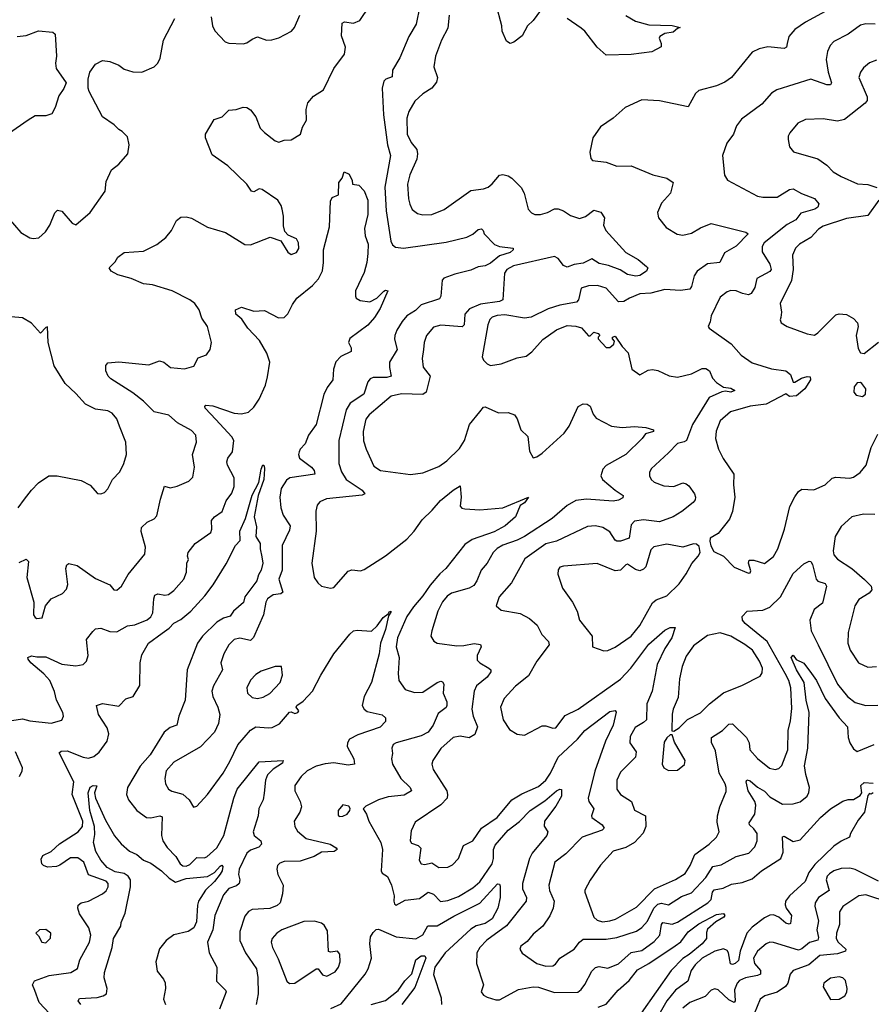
# Model space of a CAD drawing. Extents: x 1468344 to 1613994, y 525695 to 643861.
# Tile 372 of 427: x 1573629 to 1578415, y 620646 to 626179. Entities that reach past the tile are written whole.
import ezdxf

# ---------------------------------------------------------------- set-up
doc = ezdxf.new("R2010")
doc.units = 0

msp = doc.modelspace()

# ---------------------------------------------------------------- linework, layer by layer
at = {"layer": '0CON10XD'}
for points in [[(1573625, 623129.4), (1573665, 623147.5), (1573677.5, 623135), (1573669.1, 623045), (1573708.5, 622905), (1573706, 622835), (1573715, 622818.8), (1573725, 622814), (1573755, 622817.5), (1573774, 622885), (1573806, 622925), (1573869.2, 622955), (1573891.9, 622978.1), (1573899.2, 623005), (1573887.8, 623095), (1573894.5, 623115.5), (1573905, 623122.5), (1573951.5, 623111.5), (1574055, 623038.6), (1574135, 623003.8), (1574157.5, 622975), (1574175, 622973.8), (1574201.2, 622995), (1574238.1, 623061.9), (1574331.4, 623175), (1574336.5, 623215), (1574312.1, 623302.1), (1574313.6, 623325), (1574345, 623354.4), (1574385.4, 623374.6), (1574398.8, 623391.2), (1574420, 623485), (1574441.9, 623558.1), (1574475, 623548.6), (1574513.3, 623556.7), (1574578.8, 623585), (1574602.4, 623607.6), (1574610.5, 623665), (1574600.4, 623735), (1574622.2, 623805), (1574619.2, 623845), (1574595, 623870), (1574515, 623914.3), (1574467.3, 623957.3), (1574384.6, 623974.6), (1574324.5, 624035), (1574265, 624081.8), (1574141.2, 624161.2), (1574125.9, 624175.9), (1574112, 624205), (1574112, 624235), (1574125, 624251.2), (1574185, 624256.7), (1574355, 624239.4), (1574415, 624262.7), (1574438, 624255), (1574476.7, 624225), (1574555, 624216.5), (1574607.3, 624232.7), (1574632.1, 624277.9), (1574678.8, 624295), (1574698.8, 624325), (1574706, 624365), (1574684, 624455), (1574651.9, 624501.9), (1574638.2, 624548.2), (1574613.1, 624585), (1574585.7, 624605), (1574485, 624655.4), (1574375, 624689.6), (1574325, 624695.4), (1574255, 624724.5), (1574180, 624745), (1574143.3, 624765), (1574132.5, 624785), (1574165, 624817.5), (1574180, 624845), (1574215, 624871.2), (1574325, 624878), (1574400, 624915), (1574450, 624955), (1574481.9, 624995), (1574509.7, 625050.3), (1574535, 625070), (1574565, 625072), (1574595, 625063.8), (1574685, 625013.3), (1574785, 624984), (1574863.8, 624935), (1574895, 624916.2), (1574925, 624913.8), (1575036.1, 624956.1), (1575096.4, 624936.4), (1575135, 624873.3), (1575155, 624860), (1575185, 624870.8), (1575197.6, 624892.4), (1575195.5, 624925), (1575185, 624948), (1575137.7, 624967.7), (1575118.3, 624988.3), (1575110.5, 625020.5), (1575112, 625075), (1575104, 625114), (1575098.8, 625135), (1575078.8, 625165), (1574991.2, 625225), (1574975, 625227.8), (1574945, 625210.9), (1574930.8, 625215), (1574905.8, 625255), (1574798, 625358), (1574709.7, 625419.7), (1574672.5, 625515), (1574672.5, 625535), (1574722.5, 625617.5), (1574767.1, 625632.9), (1574805, 625670), (1574845, 625674), (1574885, 625688), (1574905, 625686.2), (1574925, 625673.3), (1574955, 625632.5), (1574980.3, 625570.3), (1575005, 625546), (1575065, 625498.8), (1575085, 625491.2), (1575115, 625502), (1575155, 625503.8), (1575206.2, 625535), (1575218.8, 625575), (1575240, 625615), (1575238.1, 625675), (1575248.7, 625711.3), (1575279.8, 625750.2), (1575336.5, 625785), (1575395, 625904.4), (1575454.7, 625985), (1575460.3, 626025), (1575437.5, 626087.5), (1575441.2, 626158.8), (1575455, 626167.9), (1575505, 626158.7), (1575540.4, 626175), (1575595.3, 626254.7)], [(1575876.9, 626255), (1575856.9, 626153.1), (1575816.5, 626085), (1575764.7, 625965.3), (1575723.7, 625896.3), (1575722.3, 625857.7), (1575685.6, 625844.4), (1575675, 625833.3), (1575665.4, 625794.6), (1575672.9, 625645), (1575695.4, 625475), (1575713.1, 625415), (1575681.7, 625238.3), (1575689.1, 625105), (1575713.8, 624935), (1575723.3, 624913.3), (1575741.5, 624901.5), (1575785, 624894.6), (1576025, 624929.2), (1576142.3, 624957.7), (1576176.2, 624973.8), (1576205, 624999.4), (1576225, 625004), (1576234, 624995), (1576239.4, 624975), (1576297.1, 624915), (1576325, 624904.6), (1576402.5, 624895), (1576401.4, 624885), (1576385, 624870.4), (1576325, 624851.2), (1576275, 624810.8), (1576245, 624795.7), (1576205, 624789.4), (1576165, 624770.9), (1576075, 624749.4), (1576012.8, 624727.2), (1576002.4, 624715), (1575995.3, 624624.7), (1575988.9, 624611.1), (1575885, 624576.4), (1575853.6, 624545), (1575805, 624515.5), (1575777.4, 624482.6), (1575747.8, 624435), (1575736.7, 624405), (1575735.6, 624384.4), (1575750.4, 624325), (1575707.3, 624255), (1575706.2, 624225), (1575715.8, 624175), (1575691.6, 624168.4), (1575615, 624169.1), (1575598.6, 624161.4), (1575585, 624143.8), (1575562.7, 624075), (1575486.2, 624023.8), (1575463.2, 623986.8), (1575422, 623815), (1575422.9, 623685), (1575438.2, 623638.2), (1575464.5, 623595), (1575554.4, 623535), (1575569.2, 623515), (1575553, 623507), (1575353.7, 623486.4), (1575315, 623470), (1575299.8, 623450.2), (1575293.1, 623416.9), (1575294.1, 623305), (1575270.8, 623125), (1575283.8, 623043.8), (1575303.6, 623013.6), (1575325.6, 622995.6), (1575375, 622984), (1575395, 622988.8), (1575475, 623080.8), (1575495, 623087.5), (1575545, 623082.5), (1575565, 623089.2), (1575685, 623165.6), (1575805, 623258.9), (1575846.5, 623305), (1575891.1, 623368.9), (1575946.7, 623423.3), (1575992.9, 623477.1), (1576065, 623535.7), (1576105, 623560), (1576109.5, 623495), (1576104.3, 623445), (1576114.5, 623434.5), (1576130.7, 623430.7), (1576215, 623423.8), (1576345, 623435.4), (1576487.5, 623495), (1576465.4, 623464.6), (1576441.1, 623448.9), (1576415.7, 623385), (1576358.1, 623335), (1576295, 623301.1), (1576171.9, 623258.1), (1576131.2, 623228.8), (1576023.5, 623095), (1575989.6, 623065), (1575935, 623000.4), (1575895, 622940.7), (1575841.5, 622878.5), (1575804.8, 622825.2), (1575751.4, 622705), (1575745.3, 622655.3), (1575762, 622595), (1575755.6, 622505), (1575759.4, 622465), (1575795, 622414.2), (1575848.3, 622398.3), (1575895, 622400), (1575975, 622454.5), (1575995, 622461.9), (1576005, 622457.5), (1576012.9, 622445), (1576009.4, 622395), (1576029.5, 622345), (1576030, 622325), (1576025, 622314.2), (1575980.9, 622279.1), (1575951.8, 622215), (1575925, 622174.7), (1575885, 622155.2), (1575745, 622115.3), (1575728.6, 622105), (1575721.1, 622085), (1575724.4, 622055), (1575718.9, 622025), (1575724.6, 621994.6), (1575770, 621915), (1575822.5, 621865), (1575830, 621845), (1575789.4, 621820.6), (1575699.3, 621810.7)], [(1578245.3, 626274.7), (1578044.3, 626165.7), (1577985, 626124.4), (1577951.9, 626085), (1577942.9, 626045), (1577938.8, 626025), (1577925, 626017.5), (1577834.2, 626025.8), (1577784.3, 626015.7), (1577745, 625996), (1577628.8, 625855), (1577592.1, 625827.9), (1577545, 625807.1), (1577445, 625781.4), (1577427.8, 625765), (1577385, 625690), (1577225, 625722.9), (1577125, 625728.1), (1577031.2, 625685), (1576963.8, 625625), (1576893.4, 625576.6), (1576850, 625515), (1576833.8, 625435), (1576838.8, 625398.8), (1576847.3, 625387.3), (1576925, 625378.5), (1576985, 625355.6), (1577065, 625357.1), (1577187.4, 625307.4), (1577265, 625289.4), (1577301.2, 625265), (1577285.6, 625205), (1577235, 625148), (1577214.2, 625095), (1577218.8, 625065), (1577261.9, 625011.9), (1577324.6, 624974.6), (1577355, 624968.9), (1577405, 624979.1), (1577455, 625009.6), (1577515, 625034.4), (1577710, 624985), (1577722.5, 624975), (1577655, 624905.8), (1577590.2, 624869.8), (1577564.5, 624815.5), (1577495, 624807.1), (1577435.4, 624765), (1577419.9, 624740.1), (1577405, 624678.8), (1577394.7, 624665.3), (1577342.8, 624657.2), (1577255, 624662.4), (1577175, 624641.6), (1577115, 624638.7), (1577055.8, 624615), (1577025, 624595.6), (1576995, 624594), (1576925, 624670.5), (1576875.3, 624685.3), (1576825, 624682.5), (1576785, 624670), (1576769.1, 624605), (1576759, 624591), (1576664.8, 624575.2), (1576598, 624555), (1576503.3, 624506.7), (1576465, 624502.5), (1576355, 624521.1), (1576312.7, 624517.3), (1576285, 624507.9), (1576271.9, 624495), (1576260, 624465), (1576228.8, 624285), (1576236.2, 624265), (1576256.2, 624245), (1576275, 624236), (1576335, 624245.7), (1576425, 624279.2), (1576475, 624288), (1576507, 624313), (1576568.8, 624381.2), (1576645, 624436.7), (1576705, 624461.2), (1576754.1, 624455.9), (1576786.8, 624446.8), (1576825, 624403.3), (1576835, 624402.5), (1576855, 624422.5), (1576880, 624415), (1576890, 624405), (1576880, 624395), (1576880, 624385), (1576925, 624336.7), (1576945, 624336.7), (1576967.5, 624355), (1576971.7, 624371.7), (1576960, 624385), (1576960, 624395), (1576975, 624400), (1577015, 624342.5), (1577047.7, 624307.7), (1577070, 624215), (1577115, 624183.3), (1577161.3, 624208.7), (1577185, 624213.3), (1577215, 624206.9), (1577278.3, 624178.3), (1577325, 624170.9), (1577405, 624189.4), (1577465, 624219.2), (1577485, 624219.2), (1577506.5, 624205), (1577522.1, 624165), (1577545, 624140.4), (1577585, 624113.3), (1577625, 624107.5), (1577647.5, 624095), (1577625, 624086.7), (1577595, 624091.2), (1577575, 624087.5), (1577504.4, 624055.6), (1577410.9, 623905), (1577376.5, 623815), (1577363.9, 623806.1), (1577325, 623798.1), (1577274.7, 623745.3), (1577177.5, 623655), (1577167.5, 623635), (1577167.5, 623615), (1577178, 623595), (1577195, 623580), (1577248.8, 623558.8), (1577305, 623555.8), (1577355, 623576.9), (1577375, 623571.5), (1577389.6, 623559.6), (1577420.4, 623515), (1577427.1, 623495), (1577425, 623480), (1577414.4, 623465), (1577349.5, 623415), (1577300.6, 623385), (1577225, 623356.8), (1577135, 623368.2), (1577085, 623361.1), (1577065, 623340), (1577053.9, 623266.1), (1577005, 623248.2), (1576985, 623248.5), (1576975.7, 623255), (1576945, 623301.1), (1576906, 623326), (1576865, 623334.5), (1576819.3, 623330.7), (1576645, 623249.3), (1576586.5, 623233.5), (1576468.3, 623148.3), (1576392.2, 623015), (1576324.4, 622935), (1576306.7, 622885), (1576335, 622860), (1576441.7, 622841.7), (1576494.5, 622814.5), (1576536.3, 622776.3), (1576564, 622724), (1576600, 622685), (1576604.4, 622665), (1576534.6, 622575), (1576489.2, 622490.8), (1576415, 622434.4), (1576352.5, 622365), (1576330.8, 622315), (1576346.2, 622245), (1576380.9, 622190.9), (1576425, 622163.3), (1576465, 622157.5), (1576565, 622211.4), (1576585, 622211.5), (1576625, 622196.6), (1576641.2, 622198.8), (1576695, 622268.6), (1576768.1, 622305), (1577005, 622472.3), (1577063.9, 622535), (1577165, 622670), (1577255, 622748.6), (1577285, 622764), (1577313, 622763), (1577293.3, 622705), (1577254.6, 622645), (1577212.1, 622555), (1577184.2, 622405), (1577153.5, 622335), (1577150.9, 622245), (1577135, 622229.1), (1577088, 622202), (1577059.1, 622150.9), (1577057.1, 622115), (1577092.7, 622065), (1577089.2, 622035), (1577005, 621950.6), (1576984.6, 621905), (1576984.7, 621854.7), (1577005.6, 621825), (1577068.1, 621785), (1577085, 621737.5), (1577145.3, 621705.3), (1577148, 621645), (1577133.2, 621606.8), (1577084.4, 621555), (1577035, 621527.5), (1576963.9, 621506.1), (1576893.2, 621426.8), (1576835, 621344), (1576805, 621286.2), (1576804.6, 621275), (1576855.6, 621135), (1576875, 621118.2), (1576905, 621109.7), (1576946.1, 621113.9), (1576977.5, 621125), (1577095, 621191.8), (1577196.3, 621293.7), (1577315, 621347.9), (1577368.8, 621381.2), (1577397.9, 621425), (1577423.1, 621486.9), (1577503.9, 621546.1), (1577544.5, 621585), (1577560, 621615), (1577548.6, 621668.6), (1577550, 621705), (1577563.9, 621756.1), (1577598.9, 621841.1), (1577599.5, 621865), (1577594.5, 621885), (1577560, 621945), (1577539.5, 622069.5), (1577517, 622117), (1577517.8, 622145), (1577579.1, 622185), (1577615, 622219.4), (1577635, 622222.5), (1577714.5, 622145), (1577727.8, 622115), (1577732.2, 622075), (1577775, 622026.5), (1577842.8, 621972.8), (1577875, 621965.7), (1577895, 621970), (1577912.4, 621987.6), (1577945.4, 622075), (1577948.5, 622185), (1577961.7, 622238.3), (1577967.7, 622307.7), (1577962.6, 622425), (1577951.1, 622465), (1577930.9, 622505), (1577829, 622685), (1577705.5, 622785), (1577691.5, 622805), (1577689.2, 622825), (1577716.7, 622855), (1577805, 622861.5), (1577845, 622877.8), (1577905, 622935.6), (1577975, 623066.7), (1578035, 623122), (1578065, 623136.7), (1578075, 623133.3), (1578085, 623116.7), (1578104.6, 623034.6), (1578115, 623024.4), (1578155, 623010.6), (1578163.3, 622995), (1578140.4, 622899.6), (1578094.5, 622865), (1578069.6, 622805), (1578076.2, 622745), (1578116.8, 622665), (1578225.4, 622445), (1578281.5, 622375), (1578325, 622342.7), (1578385, 622324.5), (1578452.6, 622327.4)], [(1576555, 626231.2), (1576514, 626175), (1576482, 626145), (1576451.9, 626088.1), (1576405, 626052.5), (1576385, 626045.8), (1576365, 626059.2), (1576340.9, 626115), (1576337.9, 626145), (1576306.2, 626265)], [(1573564, 625065), (1573635, 624983.8), (1573685, 624953.3), (1573705, 624950), (1573735.9, 624954.1), (1573773.9, 624986.1), (1573798.8, 625025), (1573825.8, 625094.2), (1573840.5, 625109.5), (1573865, 625103.8), (1573923.3, 625035), (1573945, 625026.7), (1574024.1, 625095.9), (1574110, 625215), (1574115, 625270), (1574143.9, 625336.1), (1574185, 625366.7), (1574236.2, 625425), (1574243.3, 625475), (1574235, 625520), (1574205, 625550), (1574185, 625561.2), (1574159.1, 625589.1), (1574095, 625633.3), (1574020, 625775), (1574013.8, 625795), (1574014.2, 625845), (1574023.8, 625885), (1574055, 625930), (1574095, 625950), (1574135, 625943.8), (1574185, 625923.8), (1574215, 625900.8), (1574265, 625885.6), (1574315.5, 625884.5), (1574385, 625914), (1574404.4, 625935.6), (1574417.6, 625962.4), (1574436.9, 626065), (1574500, 626185)], [(1574705.7, 626195), (1574712.5, 626145), (1574725, 626116.7), (1574784.1, 626054.1), (1574805, 626048), (1574885, 626044.4), (1574905, 626050), (1574935, 626070), (1574965, 626082.9), (1575015, 626064), (1575045, 626066), (1575085, 626078), (1575156.7, 626115), (1575173.8, 626135), (1575203.8, 626205)], [(1576043.2, 626205), (1576035, 626131.2), (1576000, 626065), (1575965.5, 625975), (1575955.8, 625915), (1575976.2, 625855), (1575971.5, 625828.5), (1575945.2, 625794.8), (1575895, 625762.1), (1575849.2, 625720.8), (1575816.2, 625663.8), (1575805.3, 625625), (1575806.9, 625535), (1575829, 625489), (1575859.9, 625449.9), (1575865.3, 625425), (1575860, 625395), (1575822, 625308), (1575809.2, 625255), (1575813.3, 625173.3), (1575822.3, 625142.3), (1575835, 625112), (1575865, 625089.2), (1575895, 625081.9), (1575945, 625084.4), (1576015, 625111.9), (1576165, 625219.5), (1576235, 625228), (1576262.3, 625237.7), (1576284.2, 625255.8), (1576325, 625306.2), (1576345, 625308.8), (1576375, 625301.2), (1576395, 625288.8), (1576446.9, 625236.9), (1576463.5, 625205), (1576486.2, 625115), (1576505, 625093.3), (1576524.3, 625084.3), (1576555, 625084.4), (1576595, 625095.6), (1576635, 625115.7), (1576655.7, 625115.7), (1576685, 625105.8), (1576725, 625078.1), (1576775, 625062.7), (1576807.8, 625072.2), (1576855, 625108.9), (1576895, 625096.9), (1576914.6, 625065.4), (1576910, 625025), (1576923.1, 624995), (1577035, 624871.1), (1577105, 624830.5), (1577151.9, 624791.9), (1577159.4, 624785), (1577152, 624765), (1577115, 624741.4), (1577092.2, 624737.8), (1577045, 624746.4), (1577002.8, 624772.8), (1576938.6, 624798.6), (1576885, 624808.7), (1576845, 624835.9), (1576795, 624810.7), (1576745, 624803.8), (1576705, 624788.9), (1576685, 624797.5), (1576655, 624837.1), (1576635, 624847.6), (1576404, 624796), (1576367.5, 624775), (1576353.9, 624755), (1576344.4, 624605), (1576324.7, 624595.3), (1576218.9, 624581.1), (1576157.1, 624555), (1576130.3, 624525), (1576127.5, 624465), (1576115, 624452.2), (1575995, 624462.6), (1575955, 624450.8), (1575915.9, 624404.1), (1575902.1, 624365), (1575898.8, 624325), (1575891.2, 624275), (1575895.5, 624225.5), (1575936.4, 624175), (1575913.8, 624085), (1575895, 624071.8), (1575775, 624077.4), (1575716.2, 624063.8), (1575592.3, 623957.7), (1575574.6, 623935), (1575560, 623865), (1575561.9, 623811.9), (1575575.3, 623765.3), (1575619.8, 623669.8), (1575656.2, 623646.2), (1575825, 623623.3), (1575895, 623632.5), (1575985, 623668.2), (1576029.6, 623700.4), (1576101.2, 623768.8), (1576129.2, 623815), (1576156.7, 623903.3), (1576214.5, 623975.5), (1576235, 624001.2), (1576245, 624004), (1576320.3, 623970.3), (1576375, 623971.4), (1576409.1, 623959.1), (1576425, 623936.7), (1576445, 623873.3), (1576485, 623837.5), (1576493.9, 623753.9), (1576515, 623717.5), (1576535, 623722.9), (1576565, 623743.5), (1576689.6, 623855), (1576716.8, 623895), (1576767.1, 624005), (1576795, 624020), (1576818.6, 624018.6), (1576835, 624006.7), (1576852.1, 623962.1), (1576868.9, 623938.9), (1576955.4, 623895.4), (1577015, 623887.7), (1577085, 623893.5), (1577147.8, 623887.8), (1577190, 623875), (1577191.2, 623865), (1577145, 623851.1), (1577127.8, 623825), (1577035, 623735.4), (1576925.8, 623674.2), (1576906.9, 623653.1), (1576895.5, 623615.5), (1576903.6, 623595), (1576974.7, 623534.7), (1577020, 623505), (1577018.3, 623491.7), (1576995, 623478.6), (1576965, 623473.3), (1576815, 623484.7), (1576755, 623477.8), (1576705, 623449.3), (1576620.9, 623375), (1576465, 623275.3), (1576425, 623254.7), (1576344, 623226), (1576312.8, 623207.2), (1576290.5, 623185), (1576255.7, 623125), (1576222.9, 623085), (1576198.2, 623025), (1576180.8, 622999.1), (1576155, 622984.6), (1576055, 622955.4), (1576031.4, 622938.6), (1576005, 622906.7), (1575978.7, 622855), (1575944.3, 622745), (1575940, 622715), (1575955.8, 622685.8), (1575975, 622674.3), (1576085, 622660.9), (1576125, 622661.6), (1576183.6, 622673.6), (1576217.8, 622667.8), (1576222.5, 622655), (1576199.4, 622605), (1576200, 622580), (1576214, 622565), (1576266.2, 622535), (1576276, 622525), (1576275.8, 622515), (1576256.4, 622485), (1576196.4, 622435), (1576182.2, 622405), (1576169.7, 622305), (1576177.3, 622265), (1576202.3, 622205), (1576187.2, 622162.8), (1576155, 622142.9), (1576105, 622152.5), (1576064.2, 622145), (1575995, 622084), (1575950.8, 622015), (1575945.8, 621995), (1575951.9, 621965), (1576028.8, 621845), (1576033.8, 621825), (1576030.5, 621805), (1575995, 621766.7), (1575851.1, 621668.9), (1575829.5, 621620.5), (1575824.7, 621585.3), (1575823.6, 621563.6), (1575830.3, 621550.3), (1575868.6, 621538.6), (1575882.5, 621522.5), (1575873.8, 621455), (1575885, 621434.3), (1575905, 621430.5), (1575945, 621440.4), (1575985, 621414.2), (1576035, 621416.2), (1576060.5, 621429.5), (1576094.1, 621465.9), (1576122.3, 621537.7), (1576175, 621564), (1576224.3, 621635), (1576313.1, 621695), (1576395, 621794.5), (1576451.8, 621828.2), (1576545, 621870), (1576585, 621904.6), (1576611.3, 621945), (1576654.6, 622035), (1576763.5, 622136.5), (1576804.6, 622185), (1576945, 622290.5), (1576975, 622297.5), (1576981.7, 622288.3)], [(1577035, 626202.5), (1577090.2, 626170.2), (1577165, 626150.9), (1577296.7, 626146.7), (1577340, 626135), (1577325, 626130), (1577300.8, 626109.2), (1577255, 626100.8), (1577226.2, 626085), (1577222.5, 626075), (1577234, 626045), (1577233.6, 626026.4), (1577182.3, 625997.7), (1577065, 625984.3), (1576925, 625980), (1576875, 626024.4), (1576805.6, 626115), (1576785, 626131.8), (1576705, 626186.1)], [(1573615, 626083.8), (1573665, 626090.8), (1573735, 626117.1), (1573815, 626109.2), (1573828.1, 626098.1), (1573836.1, 625973.9), (1573830, 625935), (1573833.3, 625905), (1573890, 625825), (1573877.7, 625792.3), (1573848.3, 625751.7), (1573828.8, 625685), (1573809.7, 625650.3), (1573775, 625639.2), (1573715, 625638.6), (1573675.5, 625614.5), (1573565, 625538)], [(1578436.1, 626153.9), (1578384.6, 626155.4), (1578355, 626148.9), (1578285, 626097.8), (1578205, 626056.9), (1578183.1, 626035), (1578168.9, 626001.1), (1578161.2, 625955), (1578172.5, 625885), (1578190.6, 625825), (1578186.5, 625813.5), (1578165, 625812.3), (1578075, 625844.5), (1577883.3, 625785), (1577855, 625766), (1577798.9, 625705), (1577685, 625619.4), (1577657.4, 625582.6), (1577640.8, 625535), (1577603.3, 625485), (1577578.6, 625415), (1577590.8, 625305), (1577607.3, 625277.3), (1577775, 625188.1), (1577805, 625181.5), (1577885, 625180.8), (1577955, 625224.5), (1577975, 625229.4), (1578022.2, 625202.2), (1578096.2, 625175), (1578120, 625145), (1578114.2, 625125), (1578098, 625115), (1578018.5, 625091.5), (1577991.1, 625055), (1577941.9, 625028.1), (1577812.1, 624925), (1577801.1, 624905), (1577801.2, 624875), (1577845.3, 624805), (1577852.5, 624775), (1577845, 624763.5), (1577771.1, 624725), (1577760.4, 624675), (1577740.5, 624639.5), (1577725, 624633.3), (1577690.3, 624640.3), (1577655, 624654.6), (1577625, 624657.7), (1577605, 624650.4), (1577565, 624620), (1577514.3, 624515), (1577509.2, 624480.8), (1577497.5, 624455), (1577503.3, 624445), (1577627.3, 624357.3), (1577684.5, 624294.5), (1577745, 624251.4), (1577855, 624217.5), (1577935, 624205.8), (1577960, 624185), (1577975, 624142.5), (1577985, 624142), (1578023.3, 624165), (1578053.9, 624173.9), (1578071.2, 624171.2), (1578074.2, 624155), (1578042.1, 624105), (1577995, 624065.4), (1577955, 624060.6), (1577935, 624075.8), (1577825, 624018.8), (1577735, 624007.7), (1577623.8, 623975), (1577566.2, 623923.8), (1577542.7, 623867.3), (1577540, 623825), (1577556.2, 623765), (1577582.2, 623712.3), (1577643.1, 623625), (1577641.1, 623565), (1577648.8, 623495), (1577635.5, 623415.5), (1577617.3, 623372.7), (1577555, 623291.2), (1577510, 623265), (1577508.3, 623248.3), (1577513, 623223), (1577530.7, 623190.7), (1577585, 623164.2), (1577645, 623102.9), (1577725, 623068), (1577735, 623071.2), (1577738.1, 623081.9), (1577724.5, 623125), (1577728.5, 623141.5), (1577755, 623141.3), (1577815, 623123.1), (1577865, 623162), (1577890, 623205), (1577926.5, 623315), (1577956.4, 623443.6), (1577985, 623497.5), (1578005, 623528), (1578025, 623540), (1578092.9, 623537.1), (1578155, 623564.3), (1578195, 623602.9), (1578215, 623608), (1578295, 623601.9), (1578315, 623608.1), (1578352.5, 623635), (1578385.7, 623675), (1578414.4, 623775), (1578450.8, 623849.2)], [(1578445, 625951.9), (1578405, 625937.1), (1578371.7, 625908.3), (1578354.4, 625885), (1578345.7, 625855), (1578391.1, 625745), (1578391.5, 625725), (1578380.8, 625709.2), (1578265, 625617.9), (1578225, 625608.8), (1578145, 625621.1), (1578045, 625618.1), (1578001.7, 625598.3), (1577956.6, 625543.4), (1577947.5, 625525), (1577947.5, 625505), (1577956, 625465), (1577976.8, 625436.8), (1578115, 625397.5), (1578165, 625362), (1578200.8, 625325), (1578245, 625297.8), (1578336.6, 625256.6), (1578395, 625252.9), (1578446.8, 625236.8)], [(1573585, 622240), (1573645, 622249.1), (1573685, 622239.1), (1573805, 622225.5), (1573865, 622242), (1573875.7, 622265), (1573871.9, 622285), (1573836, 622355), (1573825, 622404.2), (1573798.4, 622465), (1573765, 622503.3), (1573690.4, 622565), (1573675.5, 622585), (1573674.6, 622595.4), (1573695, 622604.5), (1573725, 622598), (1573775, 622597.8), (1573865, 622557.8), (1573945, 622547.7), (1573984.7, 622555.3), (1574005, 622574.2), (1574013.8, 622605), (1574004.2, 622695), (1574039.3, 622740.7), (1574055, 622755.8), (1574085, 622760), (1574135, 622741.5), (1574175, 622739.4), (1574235, 622772.5), (1574275, 622778.1), (1574345, 622805.6), (1574365, 622822.9), (1574377.3, 622845), (1574381.9, 622925), (1574388.8, 622945), (1574405, 622952), (1574445, 622945.7), (1574465, 622949.2), (1574495, 622972), (1574552, 623035), (1574565.6, 623074.4), (1574568.1, 623125), (1574577.1, 623145), (1574571.8, 623165), (1574575.9, 623184.1), (1574615.6, 623235), (1574702.9, 623297.1), (1574708.9, 623315), (1574705.8, 623365), (1574723.3, 623385), (1574766, 623415), (1574788.5, 623475), (1574821.9, 623518.1), (1574833.8, 623555), (1574834.4, 623605), (1574797.3, 623675), (1574792.9, 623695), (1574798.5, 623715), (1574825, 623751.2), (1574832.7, 623815), (1574821.5, 623835), (1574731.5, 623931.5), (1574671.4, 623995), (1574668.8, 624005), (1574675, 624013.3), (1574715, 624008.5), (1574835, 623968.5), (1574875, 623964.6), (1574915, 623972.7), (1574945, 624001.5), (1574975, 624046.9), (1575011, 624125), (1575022.3, 624172.3), (1575033.7, 624255), (1575017.3, 624305), (1574976.7, 624376.7), (1574910.5, 624445), (1574877, 624497), (1574843.8, 624525), (1574841.2, 624548.8), (1574875, 624564), (1574945, 624540.8), (1575005, 624545.7), (1575084.2, 624504.2), (1575115, 624506), (1575135, 624526.2), (1575161.1, 624578.9), (1575186.9, 624615), (1575274, 624686), (1575307.2, 624722.8), (1575331.5, 624768.5), (1575335.9, 624814.1), (1575336.2, 624885), (1575369.1, 625015), (1575375, 625160), (1575385, 625180), (1575420, 625195), (1575422.5, 625265), (1575441.2, 625288.8), (1575452.5, 625325), (1575480.7, 625310.7), (1575497.5, 625275), (1575500, 625255), (1575535, 625250), (1575565, 625216.7), (1575585.5, 625165), (1575586.2, 625085), (1575565.7, 625005), (1575570.8, 624965), (1575587.3, 624917.3), (1575585.3, 624865), (1575580.4, 624815), (1575565, 624758.8), (1575516.9, 624655), (1575515.6, 624625), (1575520.6, 624615), (1575541.5, 624601.5), (1575595.9, 624594.1), (1575636.5, 624613.5), (1575675, 624654.2), (1575685, 624660), (1575698, 624655), (1575655, 624556), (1575622.5, 624505), (1575585, 624463.1), (1575485, 624388), (1575477.1, 624365), (1575492.5, 624335), (1575490.8, 624315), (1575433.7, 624286.3), (1575404.6, 624255.4), (1575392.7, 624215), (1575388.9, 624155), (1575357.1, 624112.9), (1575337.4, 624072.6), (1575295.8, 623904.2), (1575252.7, 623845), (1575233.8, 623796.2), (1575205, 623766), (1575198.7, 623751.3), (1575195.6, 623735), (1575201.4, 623715), (1575268.1, 623665), (1575284.2, 623645), (1575286.7, 623625), (1575146.1, 623603.9), (1575129.1, 623590.9), (1575098.5, 623545), (1575090.4, 623495), (1575096.2, 623435), (1575110, 623395), (1575149.5, 623335), (1575145, 623310), (1575104.6, 623225), (1575103.7, 623116.3), (1575103.8, 623085), (1575085.4, 623035), (1575108, 622962), (1575097.1, 622952.9), (1575053.3, 622946.8), (1575021.1, 622925), (1575011.8, 622905), (1574998.5, 622835), (1574942.6, 622707.4), (1574925, 622690.7), (1574866.6, 622703.4), (1574835, 622695.6), (1574805, 622665.8), (1574775.6, 622615), (1574760, 622565), (1574767.8, 622525), (1574718.5, 622435), (1574709.2, 622405), (1574713.8, 622375), (1574742.7, 622315), (1574753.5, 622275), (1574746.4, 622223.6), (1574722.9, 622175), (1574645, 622093.3), (1574495, 622006.2), (1574452.6, 621957.4), (1574444.7, 621915.3), (1574447.9, 621885), (1574464.5, 621855), (1574483.6, 621843.6), (1574546.1, 621826.1), (1574580.5, 621795), (1574605, 621753.3), (1574625, 621760), (1574685, 621824.3), (1574772.5, 621945), (1574810.6, 622009.4), (1574855, 622104), (1574925, 622185.6), (1574955.4, 622204.6), (1575025, 622198.5), (1575048.2, 622201.8), (1575088.2, 622221.8), (1575145, 622288), (1575155, 622290), (1575175, 622280), (1575192.5, 622285), (1575196.7, 622295), (1575182.5, 622315), (1575186.7, 622325), (1575221.5, 622348.5), (1575274.5, 622405.5), (1575320.8, 622495), (1575394.5, 622615), (1575485, 622725.8), (1575505, 622744.2), (1575525, 622749.2), (1575606.7, 622743.3), (1575638, 622772), (1575670.7, 622819.3), (1575699.7, 622840.3), (1575705, 622852), (1575715, 622855.8), (1575715, 622850), (1575700.6, 622829.4), (1575685, 622751.4), (1575655.9, 622675), (1575649, 622615), (1575606.9, 622455), (1575564.5, 622375), (1575553.3, 622325), (1575564.4, 622305), (1575582, 622292), (1575665, 622272.9), (1575684.2, 622255), (1575684.2, 622235), (1575655, 622203.3), (1575529.1, 622160.9), (1575482.2, 622135), (1575471.1, 622115), (1575468.5, 622095), (1575506.7, 622025), (1575510, 621995), (1575475, 621990.5), (1575395, 622002.2), (1575345, 621997.5), (1575295, 621984.5), (1575245, 621957.1), (1575210.5, 621925), (1575174.4, 621875), (1575175.5, 621845.5), (1575204.4, 621785), (1575212.2, 621755), (1575203.8, 621726.2), (1575171.5, 621675), (1575174.5, 621645), (1575189.2, 621619.2), (1575238.1, 621578.1), (1575373.3, 621545), (1575407.5, 621525), (1575412.5, 621515), (1575395.9, 621504.1), (1575325, 621500), (1575283.1, 621476.9), (1575205, 621449.5), (1575115, 621447.9), (1575090.9, 621439.1), (1575077.1, 621425), (1575073.3, 621405), (1575079.4, 621375), (1575109.1, 621315), (1575106.3, 621266.3), (1575092.9, 621215), (1575075, 621200), (1575035, 621183.5), (1574935, 621178.5), (1574915, 621166.5), (1574895, 621141.4), (1574866.4, 621055), (1574866.2, 621005), (1574897.7, 620935), (1574959.6, 620845), (1574966.4, 620796.4), (1574968.5, 620705), (1574958.6, 620645)], [(1578456.5, 625165), (1578395, 625079.6), (1578275, 625061.6), (1578145, 625018.4), (1578118.5, 625001.5), (1578075, 624955.4), (1578011.7, 624918.3), (1577988.6, 624895), (1577972.9, 624855), (1577976, 624775), (1577966.4, 624713.6), (1577902.7, 624585), (1577910.5, 624535), (1577905.8, 624505.8), (1577902.7, 624492.7), (1577908.8, 624475), (1577941.2, 624455), (1578055, 624413.3), (1578095, 624406.9), (1578115, 624418.9), (1578215, 624521.2), (1578235, 624526.2), (1578275, 624522.9), (1578315, 624500), (1578337.3, 624475), (1578341.1, 624455), (1578330, 624405), (1578341.4, 624331.4), (1578355, 624307.5), (1578375, 624303.8)], [(1573620, 623435), (1573656, 623485), (1573694.4, 623535.6), (1573735, 623576.2), (1573792.5, 623615), (1573840, 623615), (1573975, 623590), (1574024.1, 623564.1), (1574066.4, 623516.4), (1574085, 623513.8), (1574105, 623521.2), (1574125, 623543.3), (1574150, 623595), (1574192, 623638), (1574214.6, 623685.4), (1574229.4, 623735), (1574225.8, 623805), (1574190.5, 623895), (1574175.4, 623935.4), (1574148.3, 623968.3), (1574125, 623980), (1574055, 623990.8), (1573997.9, 624017.9), (1573945, 624078.1), (1573884, 624135), (1573823, 624233), (1573788.6, 624365), (1573785, 624452.5), (1573775, 624450), (1573745, 624416.7), (1573694.2, 624474.2), (1573645, 624503.1), (1573493, 624517)], [(1578375, 624303.8), (1578455, 624367.1)], [(1578365, 624061.2), (1578382, 624075), (1578383.8, 624105), (1578362.5, 624135), (1578355, 624140), (1578335, 624137.5), (1578318.8, 624115), (1578316.7, 624085), (1578329.3, 624069.3), (1578365, 624061.2)], [(1573957.5, 621615), (1573981.2, 621645), (1573984.3, 621675), (1573922.9, 621825), (1573932.3, 621895), (1573850.8, 622059.2), (1573861.9, 622068.1), (1573895, 622070), (1573985, 622034.6), (1574015, 622029.6), (1574045, 622038.8), (1574075, 622062.5), (1574120.3, 622125), (1574130.4, 622165), (1574120.2, 622200.2), (1574071.4, 622275), (1574061.2, 622325), (1574095, 622335.6), (1574185, 622321.4), (1574225, 622363.2), (1574265.6, 622375), (1574303, 622437), (1574305.2, 622565), (1574315, 622609.4), (1574353.1, 622675), (1574429.1, 622730.9), (1574469.6, 622760.4), (1574495, 622787.7), (1574535, 622808.9), (1574590.8, 622855), (1574669.6, 622940.4), (1574716.5, 623003.5), (1574788.6, 623121.4), (1574842, 623225), (1574868.1, 623251.9), (1574866.9, 623305), (1574898.2, 623375), (1574935, 623506.2), (1574972.5, 623577.5), (1574985, 623653.3), (1574995, 623677.5), (1575002.5, 623672.5), (1575005.4, 623655.4), (1575000.8, 623595), (1574969.6, 623505), (1574946.7, 623385), (1574958.8, 623328.8), (1574955.8, 623275), (1574979.4, 623235), (1574979.5, 623205), (1574990.2, 623160.2), (1574995.2, 623125), (1574986.2, 623085), (1574971.2, 623058.8), (1574961.6, 623025), (1574894.4, 622935.6), (1574886.1, 622903.9), (1574829.6, 622855), (1574812.5, 622827.5), (1574773.7, 622816.3), (1574736.4, 622793.6), (1574655.9, 622714.1), (1574628.8, 622675), (1574570, 622525), (1574558.8, 622355), (1574523.2, 622265), (1574512, 622215), (1574475, 622201.8), (1574440.8, 622175), (1574361.9, 622048.1), (1574305, 621983.1), (1574235.5, 621865), (1574229.4, 621825), (1574240.6, 621795), (1574287.5, 621735), (1574341.2, 621695), (1574365, 621692.9), (1574415.7, 621705.7), (1574429.1, 621699.1), (1574425.3, 621595), (1574433.8, 621563.8), (1574457.4, 621527.4), (1574506.1, 621476.1), (1574530.9, 621435), (1574545, 621424.6), (1574565, 621422), (1574585, 621431.2), (1574625, 621470.7), (1574665, 621468.5), (1574680.6, 621475), (1574736.9, 621525), (1574776.7, 621595), (1574832.3, 621805), (1574851.1, 621855), (1574975, 622008.9), (1575110, 622015), (1575105, 622001.4), (1575052.7, 621967.3), (1575021.1, 621935), (1575009.7, 621905), (1575002.6, 621832.6), (1574997.9, 621795), (1574973.3, 621746.7), (1574968.6, 621705), (1574941.7, 621615), (1574947.3, 621595), (1574984.6, 621565), (1574988.2, 621545), (1574972, 621528), (1574925, 621512.7), (1574905, 621495.5), (1574862.8, 621405), (1574858.6, 621375), (1574866.7, 621345), (1574862.9, 621325), (1574848.1, 621311.9), (1574803.8, 621296.2), (1574775, 621260), (1574725, 621143.8), (1574713.8, 621065), (1574684.6, 620995), (1574693.5, 620935), (1574736.1, 620853.9), (1574734, 620775), (1574785.4, 620725.4), (1574789.4, 620715), (1574751.9, 620618.1)], [(1578435, 623398.9), (1578371.1, 623401.1), (1578305, 623385.5), (1578245, 623330.5), (1578211.8, 623275), (1578200.4, 623195), (1578205, 623172.5), (1578225, 623146.7), (1578305, 623094.6), (1578377, 623033), (1578414.4, 622995), (1578418.6, 622975), (1578403, 622957), (1578345, 622920.8), (1578321.8, 622885), (1578284.4, 622735), (1578283.3, 622675), (1578296.9, 622635), (1578343.8, 622563.8), (1578395, 622540.8)], [(1576911.7, 622631.7), (1576935, 622634), (1576975, 622652.9), (1577065.6, 622715), (1577113.5, 622775), (1577185, 622901.9), (1577205, 622918.2), (1577265, 622940.9), (1577335, 623009.3), (1577375.3, 623065), (1577407, 623123), (1577442.5, 623165), (1577452.5, 623185), (1577448.3, 623218.3), (1577431.7, 623231.7), (1577415, 623233.3), (1577355, 623214.2), (1577265, 623230.8), (1577192.7, 623217.3), (1577175, 623200), (1577147.1, 623105), (1577135, 623090.9), (1577115, 623082.5), (1577089, 623089), (1577045, 623118.5), (1577035, 623115.6), (1577005, 623085.4), (1576975, 623081.8), (1576875, 623123.6), (1576685, 623108.8), (1576665, 623101.5), (1576655, 623088), (1576653.4, 623063.4), (1576680, 622985), (1576735, 622906), (1576761.4, 622855), (1576775.8, 622805), (1576845.5, 622715), (1576847.5, 622655), (1576911.7, 622631.7)], [(1577305, 622180), (1577335, 622200), (1577382.9, 622247.1), (1577455, 622282.9), (1577505.5, 622334.5), (1577584.6, 622395.4), (1577691.7, 622438.3), (1577789.7, 622490.3), (1577801.4, 622508.6), (1577803.1, 622535), (1577786.9, 622575), (1577746.4, 622635), (1577705, 622667.3), (1577625, 622715.4), (1577565, 622733.1), (1577495, 622717.8), (1577415, 622660), (1577375, 622602), (1577351.1, 622545), (1577336.9, 622475), (1577330.3, 622369.7), (1577301.4, 622305), (1577295.9, 622275.9), (1577293.3, 622183.3), (1577305, 622180)], [(1576981.7, 622288.3), (1576964.3, 622214.3), (1576921.5, 622125), (1576861.9, 621955), (1576823.6, 621805), (1576827.8, 621785), (1576855.5, 621745), (1576841.9, 621705), (1576844.3, 621695), (1576903.1, 621655), (1576914.3, 621635), (1576902, 621625), (1576789.5, 621585), (1576699.1, 621490.9), (1576636.3, 621443.6), (1576602.3, 621315), (1576605.5, 621285), (1576632.5, 621225), (1576626.1, 621185), (1576607.6, 621142.4), (1576569.2, 621085), (1576515, 621039.2), (1576481.2, 620998.8), (1576445, 620972.5), (1576438.8, 620955), (1576453.3, 620933.3), (1576535, 620874.6), (1576585, 620860.4), (1576625, 620861.2), (1576639.5, 620870.5), (1576665, 620904.2), (1576745, 620955.6), (1576774.8, 620995.2), (1576795, 621011.1), (1576925, 621010.9), (1576985, 621021.6), (1577095, 621056.5), (1577125, 621078.2), (1577156.5, 621113.5), (1577193.4, 621185), (1577215, 621209.1), (1577235, 621214.8), (1577275.2, 621204.8), (1577348.6, 621251.4), (1577405, 621271.8), (1577485, 621358.4), (1577525, 621420.9), (1577570.8, 621429.2), (1577654.6, 621475.4), (1577726.9, 621495), (1577760.3, 621529.7), (1577773.6, 621565), (1577773.5, 621605), (1577755, 621631.8), (1577729.6, 621655), (1577727.9, 621665), (1577760, 621715), (1577766, 621765), (1577760.3, 621785), (1577722.5, 621845), (1577711.2, 621895), (1577715, 621908), (1577735, 621902.1), (1577775, 621866.3), (1577815, 621843.8), (1577845, 621812.5), (1577915, 621770), (1577975, 621772.5), (1578015, 621784.4), (1578054.4, 621815), (1578064.7, 621835.3), (1578067.4, 621865), (1578046.6, 621936.6), (1578039.8, 621985), (1578058.6, 622085), (1578065.3, 622284.7), (1578048.1, 622355), (1578038.5, 622455), (1577995, 622525.6), (1577964.4, 622595), (1577975, 622607.5), (1577992.7, 622582.7), (1578035, 622562.5), (1578078.2, 622505), (1578107, 622465), (1578155.3, 622365), (1578235.3, 622255), (1578281.8, 622205), (1578284.7, 622145.3), (1578294.1, 622115), (1578315, 622080.8), (1578335.8, 622065.8), (1578430.4, 622105)], [(1574965, 622364.4), (1574997.6, 622372.4), (1575035, 622393.1), (1575091.9, 622455), (1575106.4, 622495), (1575100, 622545), (1575065, 622543.8), (1574985, 622518.1), (1574955, 622500), (1574925, 622467.5), (1574905.6, 622425), (1574908.6, 622395), (1574935, 622370), (1574965, 622364.4)], [(1578395, 622540.8), (1578445, 622544.3)], [(1577275, 621959.2), (1577325, 621961.2), (1577365.8, 621994.2), (1577368, 622015), (1577309.3, 622119.3), (1577295, 622160), (1577285, 622160), (1577265, 622142.5), (1577251.7, 622118.3), (1577240, 621995), (1577248.8, 621975), (1577275, 621959.2)], [(1573626.7, 621925), (1573642, 621958), (1573643.8, 621975), (1573605.4, 622065)], [(1573972.5, 620645), (1573957.3, 620665), (1573965, 620679.1), (1574065, 620683.3), (1574097.5, 620692.5), (1574116.2, 620705), (1574121.1, 620735), (1574104, 620795), (1574104.8, 620825), (1574147.7, 620965), (1574155.5, 621015), (1574196.9, 621085), (1574199.2, 621105), (1574222.4, 621157.6), (1574250.9, 621305), (1574250.7, 621345), (1574238.3, 621365), (1574215, 621380.3), (1574165, 621389.9), (1574120.7, 621415), (1574084.3, 621455), (1574056.9, 621505), (1574044.4, 621555), (1574050.8, 621599.2), (1574048.8, 621645), (1574023.2, 621735), (1574012.8, 621835), (1574025, 621865.4), (1574042.5, 621875), (1574063, 621873), (1574049.2, 621835), (1574055, 621803.3), (1574110.8, 621680.8), (1574161.8, 621591.8), (1574198.2, 621548.2), (1574245, 621506.4), (1574286.7, 621486.7), (1574325, 621455.5), (1574365, 621437.9), (1574425, 621396.5), (1574468.2, 621355), (1574505, 621332.5), (1574565, 621352.1), (1574685, 621364.5), (1574723.1, 621386.9), (1574755, 621422.5), (1574765, 621427.8), (1574770.6, 621420.6), (1574766.4, 621396.4), (1574755, 621376.7), (1574723.6, 621335), (1574672.3, 621287.7), (1574633.9, 621226.1), (1574627.4, 621202.6), (1574621.5, 621108.5), (1574607.2, 621075), (1574575, 621054.3), (1574495, 621036.9), (1574451.2, 621005), (1574415, 620956.7), (1574394, 620884), (1574402.1, 620832.1), (1574436.6, 620786.6), (1574445.5, 620765.5), (1574447.8, 620735), (1574436.8, 620675), (1574447.9, 620645)], [(1575699.3, 621810.7), (1575645.5, 621794.5), (1575575, 621760), (1575560, 621745), (1575578.8, 621715), (1575590.8, 621675), (1575658.8, 621555), (1575668.5, 621515), (1575661.2, 621395), (1575665, 621383.3), (1575695, 621363.3), (1575718, 621315), (1575734, 621255), (1575731.2, 621225), (1575735, 621210), (1575745, 621203.3), (1575795, 621231.2), (1575875, 621239.4), (1575925, 621275.4), (1575954.8, 621264.8), (1575993.9, 621223.9), (1576035, 621228.9), (1576095, 621251.6), (1576175, 621299.7), (1576215, 621334.6), (1576284.8, 621435), (1576292.3, 621465), (1576290.9, 621515), (1576300.1, 621539.9), (1576375, 621624.2), (1576436.9, 621673.1), (1576498.5, 621735), (1576580.3, 621789.7), (1576645, 621845.4), (1576665, 621855.6), (1576673.6, 621853.6), (1576674, 621815), (1576641.7, 621758.3), (1576577.8, 621675), (1576576.6, 621646.6), (1576596.7, 621615), (1576591.1, 621595), (1576509.1, 621495), (1576494.5, 621465), (1576454, 621325), (1576454.1, 621294.1), (1576476.8, 621245), (1576475.5, 621225), (1576365, 621086.5), (1576254.2, 621005.7), (1576215.6, 620965), (1576197.8, 620935), (1576195.6, 620875.6), (1576236, 620755), (1576222, 620715), (1576235, 620696.2), (1576255.7, 620685.7), (1576305, 620671.2), (1576325, 620671.2), (1576431.7, 620728.3), (1576515, 620742.9), (1576545, 620742.2), (1576635, 620711.9), (1576765, 620714.4), (1576785, 620729.4), (1576805, 620756.9), (1576845, 620832.5), (1576865, 620852.9), (1576885, 620858.2), (1576935, 620848.1), (1576995, 620873.8), (1577065, 620936.8), (1577125, 620947.6), (1577195, 620999.4), (1577227.1, 621035), (1577235.3, 621094.7), (1577243.7, 621106.3), (1577295, 621096.4), (1577325, 621106.6), (1577496.2, 621215), (1577515.3, 621235), (1577523.3, 621276.7), (1577531.5, 621288.5), (1577581.6, 621298.4), (1577630.1, 621319.9), (1577688.9, 621331.1), (1577745, 621351.1), (1577798.2, 621395), (1577906, 621465), (1577919.7, 621500.3), (1577915, 621586.7), (1577925, 621591.4), (1577975, 621560), (1578015, 621570.6), (1578128.9, 621695), (1578185.9, 621745), (1578255, 621787.2), (1578285, 621797.1), (1578315, 621796.2), (1578351.7, 621818.3), (1578361.4, 621835), (1578356.7, 621875), (1578375, 621892.5), (1578425, 621887.5)], [(1578425, 621833.3), (1578415, 621827.5), (1578405, 621830), (1578395, 621820), (1578376.5, 621725), (1578340.4, 621679.6), (1578297.5, 621605), (1578293.3, 621585), (1578245, 621562.3), (1578205, 621534.7), (1578098, 621432), (1578064, 621386), (1578042.9, 621335), (1577955.3, 621255), (1577933.4, 621225), (1577930.9, 621205), (1577937.2, 621185), (1577967.3, 621145), (1577960.3, 621099.7), (1577954.3, 621095.7), (1577935, 621102), (1577895, 621135.3), (1577865, 621148.2), (1577845, 621147.3), (1577815, 621130.8), (1577745, 621078.7), (1577715.2, 621044.8), (1577677.7, 620945), (1577668.3, 620891.7), (1577649.2, 620875), (1577635, 620870), (1577623.5, 620873.5), (1577612.5, 620935), (1577605, 620948.2), (1577585, 620956.7), (1577535, 620944.7), (1577464.6, 620905), (1577425, 620868.2), (1577402.2, 620835), (1577384, 620775), (1577315.2, 620724.8), (1577265.9, 620665), (1577186.1, 620523.9)], [(1575425, 621702), (1575445, 621702.5), (1575468.8, 621715), (1575483.3, 621735), (1575486.4, 621746.4), (1575478.3, 621758.3), (1575445, 621766), (1575418, 621735), (1575417.7, 621707.7), (1575425, 621702)], [(1573824.7, 620564.7), (1573737.5, 620655), (1573713.5, 620723.5), (1573701.5, 620755), (1573712.7, 620777.3), (1573795, 620807.9), (1573916.1, 620823.9), (1573953.3, 620846.7), (1573966.7, 620895), (1574020.4, 620995), (1574029.2, 621035), (1574018.2, 621075), (1573964.4, 621155), (1573955.8, 621185), (1573958, 621202), (1573974.4, 621215.6), (1574015, 621225.8), (1574095, 621266.9), (1574115, 621282.5), (1574125.6, 621305), (1574125.7, 621325), (1574115, 621336.9), (1574015, 621374.2), (1573988.9, 621445), (1573955, 621468.8), (1573915, 621469.6), (1573855, 621427.7), (1573835, 621420.4), (1573785, 621417.1), (1573762.5, 621425), (1573753.3, 621435), (1573749.3, 621460.7), (1573758.3, 621481.7), (1573805, 621503.8), (1573851.8, 621548.2), (1573957.5, 621615)], [(1578455, 621337.3), (1578325, 621402.7), (1578295, 621410.8), (1578245, 621409.1), (1578205, 621395.4), (1578180.5, 621379.5), (1578167.3, 621365), (1578162.1, 621345), (1578177.5, 621285), (1578117.5, 621245), (1578099.1, 621215), (1578097.5, 621195), (1578117.6, 621115), (1578108.4, 621065), (1578118.5, 621021.5), (1578115, 621006.9), (1578067.5, 620992.5), (1578025, 620958), (1578005, 620949.7), (1577865, 620993.9), (1577845, 620994.6), (1577825, 620986.1), (1577775.4, 620945), (1577753.7, 620905), (1577758.2, 620875), (1577792.6, 620835), (1577792.7, 620815), (1577775, 620806.7), (1577707.5, 620795), (1577675, 620780), (1577660.3, 620765), (1577646.4, 620726.4), (1577650.8, 620665), (1577645, 620656.7), (1577615, 620670.5), (1577555, 620727.5), (1577535, 620733.3), (1577515, 620724.4), (1577480.5, 620689.5), (1577395, 620655.3), (1577355, 620624.7)], [(1575378.3, 620621.7), (1575435, 620648.6), (1575570.9, 620815), (1575588, 620845), (1575605.4, 620904.6), (1575596.9, 620985), (1575600.8, 621025), (1575615, 621050), (1575633.1, 621066.9), (1575645, 621068.6), (1575745, 621024.5), (1575855, 621013.8), (1575895, 621036.2), (1575922.5, 621087.5), (1575975, 621086.5), (1576068.6, 621141.4), (1576215, 621213.7), (1576315, 621322.3), (1576325, 621320), (1576329.2, 621309.3), (1576330, 621245), (1576316.5, 621185), (1576285, 621126.7), (1576245, 621099.4), (1576195, 621087.3), (1576165, 621068.2), (1576019.7, 620935), (1575962, 620855), (1575953.5, 620813.5), (1575997.4, 620682.6), (1575999.1, 620645)], [(1578515, 621216.9), (1578385, 621260), (1578344, 621255), (1578254.3, 621195), (1578235.5, 621165), (1578235.8, 621095), (1578219.1, 621045), (1578217.6, 621015), (1578228.1, 620995), (1578271.3, 620955), (1578270.4, 620945), (1578225, 620929.2), (1578125, 620920), (1578063.1, 620866.9), (1577975.3, 620834.7), (1577959.1, 620815), (1577945.5, 620764.5), (1577932.5, 620745), (1577885.8, 620714.2), (1577816.1, 620693.9), (1577790.6, 620675), (1577738.9, 620551.1)], [(1576879.9, 620630.1), (1576925, 620646.2), (1576991.5, 620725), (1577055, 620780), (1577100.6, 620839.4), (1577164.7, 620875), (1577312.9, 620975), (1577345, 620996.9), (1577385, 621052.6), (1577445, 621098.7), (1577545, 621150), (1577585, 621155.8), (1577591.2, 621145), (1577586, 621135), (1577541.7, 621108.3), (1577495, 621068.8), (1577488.3, 621048.3), (1577488.6, 621015), (1577464, 620985), (1577391.6, 620925), (1577356.5, 620903.5), (1577289.6, 620835), (1577122, 620595)], [(1575145, 620762.2), (1575175, 620764.6), (1575295, 620845.7), (1575305.6, 620845.6), (1575330.8, 620810.8), (1575355, 620804.6), (1575401.4, 620828.6), (1575421.1, 620855), (1575429.5, 620885), (1575428.3, 620928.3), (1575415, 620944.2), (1575375, 620938), (1575365, 620943.3), (1575359.1, 621059.1), (1575340.3, 621090.3), (1575325, 621101.4), (1575285, 621112.5), (1575225, 621110.5), (1575102.9, 621065), (1575074.4, 621045), (1575047.1, 621015), (1575042.9, 620995), (1575048.8, 620965), (1575080.8, 620900.9), (1575129.4, 620775), (1575145, 620762.2)], [(1573775, 620992), (1573802.7, 621017.3), (1573803.8, 621045), (1573775, 621066.2), (1573740, 621065), (1573720, 621045), (1573735, 621030), (1573752.5, 620995), (1573775, 620992)], [(1575605, 620644.1), (1575685, 620666.7), (1575755, 620722.6), (1575792.4, 620777.6), (1575832.3, 620817.7), (1575855.6, 620895), (1575885, 620918.9), (1575905, 620917.8), (1575911.5, 620905), (1575849, 620741), (1575776.6, 620645)], [(1578185, 620673.3), (1578235, 620674), (1578267, 620693), (1578277, 620713), (1578279.2, 620735), (1578269.1, 620779.1), (1578255, 620794), (1578235, 620799.2), (1578185, 620792.5), (1578147.5, 620765), (1578144.4, 620744.4), (1578185, 620673.3)]]:
    msp.add_lwpolyline(points, dxfattribs=at)

doc.saveas('drawing.dxf')
